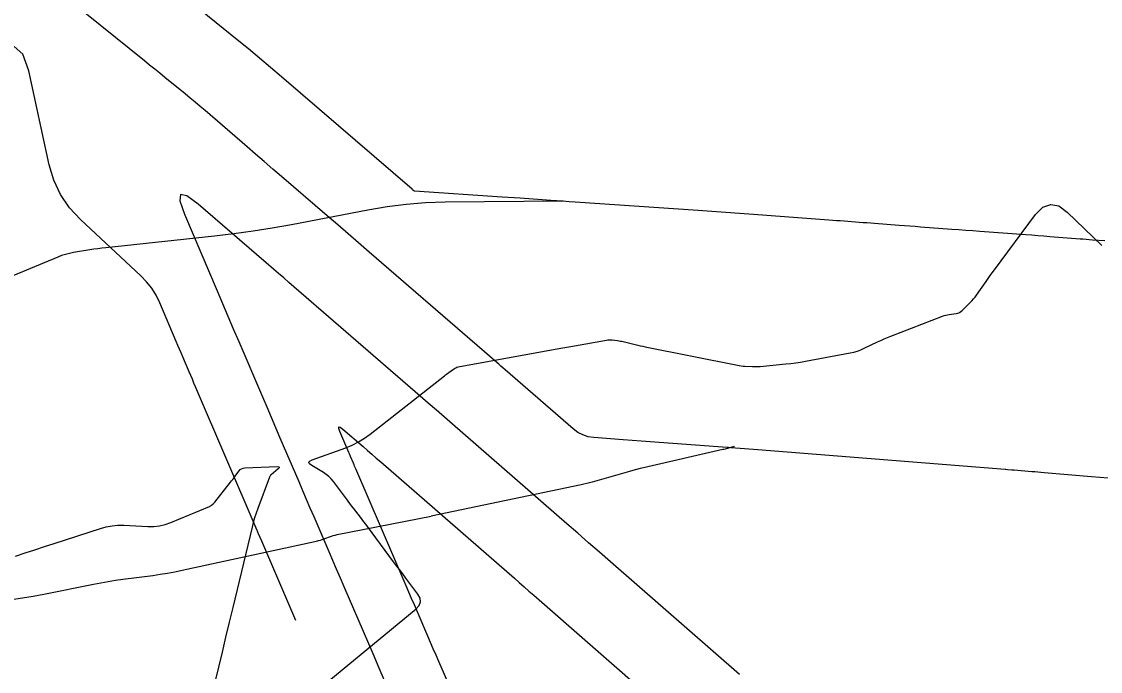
# Model space of a CAD drawing. Extents: x 1005228 to 1008882, y 1883389 to 1885754.
# Drawn here: x 1008055 to 1008110.2, y 1884447.6 to 1884480.9 of the extents above; entities that cross this region are included whole.
import ezdxf

# ---------------------------------------------------------------- set-up
doc = ezdxf.new("R2010")
doc.units = 0
for name, color, linetype in [('ATDIMS', 7, 'Continuous'), ('C-ANNO-NOTE', 7, 'Continuous'), ('TSOBSTACLE', 7, 'Continuous')]:
    doc.layers.add(name, color=color, linetype=linetype)

msp = doc.modelspace()

# ---------------------------------------------------------------- linework, layer by layer
at = {"layer": 'ATDIMS'}
msp.add_lwpolyline([(1008091.715, 1884447.428), (1008085.11, 1884453.207), (1008084.553, 1884453.694), (1008083.996, 1884454.18), (1008083.439, 1884454.667), (1008082.881, 1884455.152), (1008077.036, 1884460.242), (1008076.62, 1884460.605), (1008076.203, 1884460.967), (1008075.786, 1884461.329), (1008075.369, 1884461.69), (1008068.91, 1884467.282), (1008068.648, 1884467.509), (1008068.385, 1884467.736), (1008068.123, 1884467.962), (1008067.86, 1884468.189), (1008063.999, 1884471.514), (1008063.419, 1884471.945), (1008063.109, 1884472.005), (1008063.072, 1884471.692), (1008063.307, 1884471.008), (1008064.978, 1884467.08), (1008065.254, 1884466.432), (1008065.53, 1884465.785), (1008065.807, 1884465.137), (1008066.084, 1884464.49), (1008067.297, 1884461.654), (1008067.521, 1884461.13), (1008067.745, 1884460.606), (1008067.969, 1884460.082), (1008068.194, 1884459.558), (1008069.157, 1884457.308), (1008069.349, 1884456.861), (1008069.541, 1884456.413), (1008069.733, 1884455.966), (1008069.925, 1884455.519), (1008070.696, 1884453.731), (1008070.888, 1884453.284), (1008071.081, 1884452.837), (1008071.273, 1884452.389), (1008071.466, 1884451.942), (1008072.947, 1884448.5), (1008073.258, 1884447.777), (1008073.57, 1884447.055)], dxfattribs=at)
at = {"layer": 'C-ANNO-NOTE'}
for points in [[(1008065.357, 1884442.698), (1008075.165, 1884450.794), (1008075.32, 1884450.964), (1008075.387, 1884451.146), (1008075.365, 1884451.338), (1008075.255, 1884451.54), (1008074.634, 1884452.373), (1008074.479, 1884452.581), (1008074.324, 1884452.789), (1008074.169, 1884452.997), (1008074.014, 1884453.205), (1008072.674, 1884455.002), (1008072.585, 1884455.122), (1008072.495, 1884455.241), (1008072.406, 1884455.361), (1008072.316, 1884455.48), (1008071.956, 1884455.956), (1008071.866, 1884456.076), (1008071.776, 1884456.195), (1008071.686, 1884456.314), (1008071.596, 1884456.433), (1008070.928, 1884457.316), (1008070.818, 1884457.448), (1008070.696, 1884457.569), (1008070.563, 1884457.676), (1008070.419, 1884457.772), (1008069.821, 1884458.128), (1008069.711, 1884458.214), (1008069.679, 1884458.292), (1008069.725, 1884458.362), (1008069.85, 1884458.425), (1008071.562, 1884459.045), (1008071.895, 1884459.181), (1008072.214, 1884459.341), (1008072.52, 1884459.527), (1008072.811, 1884459.738), (1008076.618, 1884462.733), (1008076.674, 1884462.776), (1008076.73, 1884462.819), (1008076.787, 1884462.861), (1008076.844, 1884462.903), (1008077.073, 1884463.069), (1008077.132, 1884463.107), (1008077.194, 1884463.138), (1008077.259, 1884463.162), (1008077.327, 1884463.178), (1008082.094, 1884464.05), (1008082.39, 1884464.104), (1008082.686, 1884464.158), (1008082.982, 1884464.211), (1008083.279, 1884464.264), (1008084.917, 1884464.558), (1008084.988, 1884464.568), (1008085.058, 1884464.573), (1008085.128, 1884464.572), (1008085.198, 1884464.566), (1008085.481, 1884464.53), (1008085.551, 1884464.52), (1008085.621, 1884464.508), (1008085.69, 1884464.494), (1008085.76, 1884464.478), (1008086.385, 1884464.324), (1008086.513, 1884464.294), (1008086.64, 1884464.265), (1008086.768, 1884464.237), (1008086.897, 1884464.21), (1008091.617, 1884463.266), (1008091.712, 1884463.249), (1008091.809, 1884463.236), (1008091.905, 1884463.225), (1008092.002, 1884463.219), (1008092.391, 1884463.201), (1008092.489, 1884463.198), (1008092.586, 1884463.199), (1008092.683, 1884463.203), (1008092.78, 1884463.21), (1008094.1, 1884463.334), (1008094.352, 1884463.361), (1008094.603, 1884463.393), (1008094.854, 1884463.431), (1008095.103, 1884463.475), (1008097.396, 1884463.903), (1008097.579, 1884463.943), (1008097.758, 1884463.996), (1008097.933, 1884464.059), (1008098.105, 1884464.135), (1008098.783, 1884464.461), (1008098.953, 1884464.54), (1008099.125, 1884464.617), (1008099.298, 1884464.69), (1008099.472, 1884464.759), (1008102.11, 1884465.777), (1008102.195, 1884465.807), (1008102.282, 1884465.833), (1008102.369, 1884465.853), (1008102.458, 1884465.869), (1008102.817, 1884465.921), (1008102.903, 1884465.941), (1008102.984, 1884465.973), (1008103.058, 1884466.017), (1008103.125, 1884466.074), (1008103.537, 1884466.479), (1008103.624, 1884466.569), (1008103.708, 1884466.664), (1008103.787, 1884466.762), (1008103.861, 1884466.863), (1008104.344, 1884467.557), (1008104.449, 1884467.707), (1008104.556, 1884467.856), (1008104.664, 1884468.004), (1008104.772, 1884468.151), (1008106.883, 1884470.98), (1008107.26, 1884471.357), (1008107.656, 1884471.505), (1008108.07, 1884471.423), (1008108.503, 1884471.111), (1008110.272, 1884469.401)], [(1008054.653, 1884453.497), (1008055.146, 1884453.659), (1008055.64, 1884453.82), (1008056.134, 1884453.98), (1008056.628, 1884454.141), (1008059.007, 1884454.914), (1008059.301, 1884454.994), (1008059.598, 1884455.048), (1008059.899, 1884455.074), (1008060.203, 1884455.072), (1008061.429, 1884455.01), (1008061.732, 1884455.011), (1008062.03, 1884455.046), (1008062.322, 1884455.113), (1008062.608, 1884455.214), (1008064.596, 1884456.037), (1008064.622, 1884456.049), (1008064.646, 1884456.063), (1008064.67, 1884456.079), (1008064.692, 1884456.097), (1008064.778, 1884456.174), (1008064.799, 1884456.193), (1008064.819, 1884456.214), (1008064.839, 1884456.235), (1008064.857, 1884456.257), (1008065.666, 1884457.276), (1008065.722, 1884457.348), (1008065.778, 1884457.42), (1008065.833, 1884457.493), (1008065.887, 1884457.566), (1008066.105, 1884457.859), (1008066.163, 1884457.924), (1008066.231, 1884457.971), (1008066.309, 1884458.001), (1008066.395, 1884458.013), (1008068.059, 1884458.075), (1008068.13, 1884458.071), (1008068.161, 1884458.051), (1008068.152, 1884458.015), (1008068.103, 1884457.964), (1008067.743, 1884457.656), (1008067.717, 1884457.632), (1008067.696, 1884457.605), (1008067.678, 1884457.576), (1008067.664, 1884457.544), (1008067.061, 1884455.932), (1008066.976, 1884455.696), (1008066.899, 1884455.457), (1008066.829, 1884455.216), (1008066.767, 1884454.972), (1008065.782, 1884450.871), (1008065.598, 1884450.106), (1008065.413, 1884449.341), (1008065.229, 1884448.576), (1008065.044, 1884447.811), (1008063.757, 1884442.493)]]:
    msp.add_lwpolyline(points, dxfattribs=at)
at = {"layer": 'TSOBSTACLE'}
for points in [[(1008110.59, 1884457.486), (1008110.171, 1884457.522), (1008109.753, 1884457.558), (1008107.315, 1884457.766), (1008107.159, 1884457.779), (1008107.002, 1884457.792), (1008106.846, 1884457.805), (1008106.689, 1884457.817), (1008105.794, 1884457.889), (1008105.664, 1884457.899), (1008105.447, 1884457.917), (1008105.36, 1884457.923), (1008105.317, 1884457.927), (1008092.669, 1884458.928), (1008091.302, 1884459.036), (1008091.154, 1884459.048), (1008091.104, 1884459.051), (1008091.088, 1884459.053), (1008086.682, 1884459.382), (1008085.775, 1884459.449), (1008084.264, 1884459.562), (1008083.971, 1884459.607), (1008083.697, 1884459.696), (1008083.441, 1884459.828), (1008083.203, 1884460.005), (1008079.721, 1884463.038), (1008079.613, 1884463.131), (1008079.506, 1884463.225), (1008079.398, 1884463.318), (1008079.291, 1884463.411), (1008072.759, 1884469.066), (1008072.223, 1884469.529), (1008071.687, 1884469.993), (1008071.151, 1884470.456), (1008070.614, 1884470.918), (1008068.278, 1884472.93), (1008067.835, 1884473.312), (1008067.393, 1884473.693), (1008066.95, 1884474.074), (1008066.508, 1884474.455), (1008064.359, 1884476.306), (1008064.105, 1884476.523), (1008063.85, 1884476.738), (1008063.593, 1884476.952), (1008063.335, 1884477.164), (1008062.3, 1884478.007), (1008062.041, 1884478.218), (1008061.782, 1884478.429), (1008061.522, 1884478.639), (1008061.263, 1884478.849), (1008056.022, 1884483.096)], [(1008110.425, 1884469.63), (1008109.791, 1884469.68), (1008109.632, 1884469.693), (1008109.474, 1884469.705), (1008109.315, 1884469.718), (1008109.157, 1884469.73), (1008107.616, 1884469.851), (1008107.306, 1884469.876), (1008106.997, 1884469.9), (1008106.687, 1884469.923), (1008106.377, 1884469.946), (1008104.021, 1884470.121), (1008103.664, 1884470.148), (1008103.306, 1884470.174), (1008102.948, 1884470.201), (1008102.591, 1884470.227), (1008100.995, 1884470.346), (1008100.72, 1884470.366), (1008100.445, 1884470.387), (1008100.17, 1884470.408), (1008099.896, 1884470.428), (1008098.636, 1884470.523), (1008098.442, 1884470.538), (1008098.247, 1884470.553), (1008098.052, 1884470.567), (1008097.858, 1884470.582), (1008097.079, 1884470.641), (1008096.884, 1884470.656), (1008096.689, 1884470.67), (1008096.495, 1884470.685), (1008096.3, 1884470.699), (1008092.437, 1884470.988), (1008091.728, 1884471.04), (1008091.02, 1884471.091), (1008090.311, 1884471.141), (1008089.602, 1884471.191), (1008083.31, 1884471.622), (1008082.998, 1884471.644), (1008082.686, 1884471.665), (1008082.374, 1884471.687), (1008082.062, 1884471.708), (1008080.501, 1884471.815), (1008079.564, 1884471.879), (1008075.085, 1884472.187), (1008075.073, 1884472.189), (1008075.063, 1884472.192), (1008075.053, 1884472.197), (1008075.044, 1884472.204), (1008074.984, 1884472.256), (1008074.958, 1884472.278), (1008068.271, 1884478.038), (1008067.711, 1884478.517), (1008067.148, 1884478.992), (1008066.582, 1884479.463), (1008066.012, 1884479.93), (1008063.403, 1884482.056)], [(1008069.01, 1884450.197), (1008067.263, 1884454.256), (1008067.183, 1884454.442), (1008067.103, 1884454.627), (1008067.083, 1884454.674), (1008067.063, 1884454.72), (1008067.043, 1884454.767), (1008067.023, 1884454.813), (1008063.876, 1884462.164), (1008063.794, 1884462.356), (1008063.711, 1884462.549), (1008063.629, 1884462.742), (1008063.546, 1884462.935), (1008063.217, 1884463.706), (1008063.134, 1884463.898), (1008063.052, 1884464.091), (1008062.97, 1884464.284), (1008062.888, 1884464.477), (1008062.039, 1884466.47), (1008061.852, 1884466.854), (1008061.628, 1884467.212), (1008061.368, 1884467.544), (1008061.071, 1884467.851), (1008057.986, 1884470.727), (1008057.421, 1884471.336), (1008056.967, 1884472.007), (1008056.622, 1884472.741), (1008056.387, 1884473.537), (1008055.343, 1884478.34), (1008055.035, 1884479.191), (1008054.581, 1884479.588)], [(1008082.688, 1884471.662), (1008076.649, 1884471.61), (1008075.654, 1884471.578), (1008074.664, 1884471.502), (1008073.678, 1884471.381), (1008072.696, 1884471.215), (1008068.78, 1884470.461), (1008067.799, 1884470.283), (1008066.816, 1884470.125), (1008065.829, 1884469.989), (1008064.839, 1884469.874), (1008059.288, 1884469.286), (1008059.079, 1884469.263), (1008058.87, 1884469.236), (1008058.662, 1884469.206), (1008058.454, 1884469.174), (1008057.624, 1884469.037), (1008057.418, 1884468.997), (1008057.216, 1884468.945), (1008057.016, 1884468.882), (1008056.82, 1884468.807), (1008050.798, 1884466.314)], [(1008077.314, 1884445.823), (1008076.326, 1884448.104), (1008076.186, 1884448.426), (1008076.047, 1884448.748), (1008075.908, 1884449.07), (1008075.77, 1884449.392), (1008075.215, 1884450.68), (1008075.076, 1884451.003), (1008074.938, 1884451.325), (1008074.799, 1884451.647), (1008074.66, 1884451.969), (1008072.077, 1884457.967), (1008072.047, 1884458.037), (1008072.017, 1884458.106), (1008071.987, 1884458.176), (1008071.957, 1884458.245), (1008071.809, 1884458.593), (1008071.749, 1884458.732), (1008071.719, 1884458.801), (1008071.259, 1884459.877), (1008071.204, 1884460.036), (1008071.213, 1884460.109), (1008071.284, 1884460.094), (1008071.419, 1884459.994), (1008072.447, 1884459.103), (1008072.674, 1884458.907), (1008072.901, 1884458.71), (1008073.128, 1884458.513), (1008073.354, 1884458.316), (1008080.197, 1884452.357), (1008080.446, 1884452.14), (1008080.694, 1884451.924), (1008080.942, 1884451.707), (1008081.19, 1884451.49), (1008087.365, 1884446.087)], [(1008091.448, 1884459.11), (1008091.101, 1884459.008), (1008091.043, 1884458.991), (1008090.985, 1884458.975), (1008090.927, 1884458.961), (1008090.868, 1884458.947), (1008086.809, 1884458.018), (1008086.629, 1884457.976), (1008086.449, 1884457.931), (1008086.27, 1884457.884), (1008086.092, 1884457.834), (1008084.183, 1884457.289), (1008084.043, 1884457.25), (1008083.902, 1884457.214), (1008083.761, 1884457.18), (1008083.619, 1884457.149), (1008075.932, 1884455.531)], [(1008054.455, 1884451.267), (1008055.007, 1884451.351), (1008055.558, 1884451.445), (1008056.107, 1884451.55), (1008058.646, 1884452.06), (1008059.022, 1884452.132), (1008059.4, 1884452.198), (1008059.779, 1884452.257), (1008060.158, 1884452.31), (1008061.679, 1884452.509), (1008062.059, 1884452.563), (1008062.437, 1884452.624), (1008062.814, 1884452.694), (1008063.189, 1884452.771), (1008069.976, 1884454.241), (1008070.073, 1884454.264), (1008070.169, 1884454.29), (1008070.264, 1884454.319), (1008070.359, 1884454.351), (1008070.734, 1884454.487), (1008070.828, 1884454.519), (1008070.924, 1884454.547), (1008071.02, 1884454.572), (1008071.117, 1884454.593), (1008075.932, 1884455.531)]]:
    msp.add_lwpolyline(points, dxfattribs=at)

doc.saveas('drawing.dxf')
